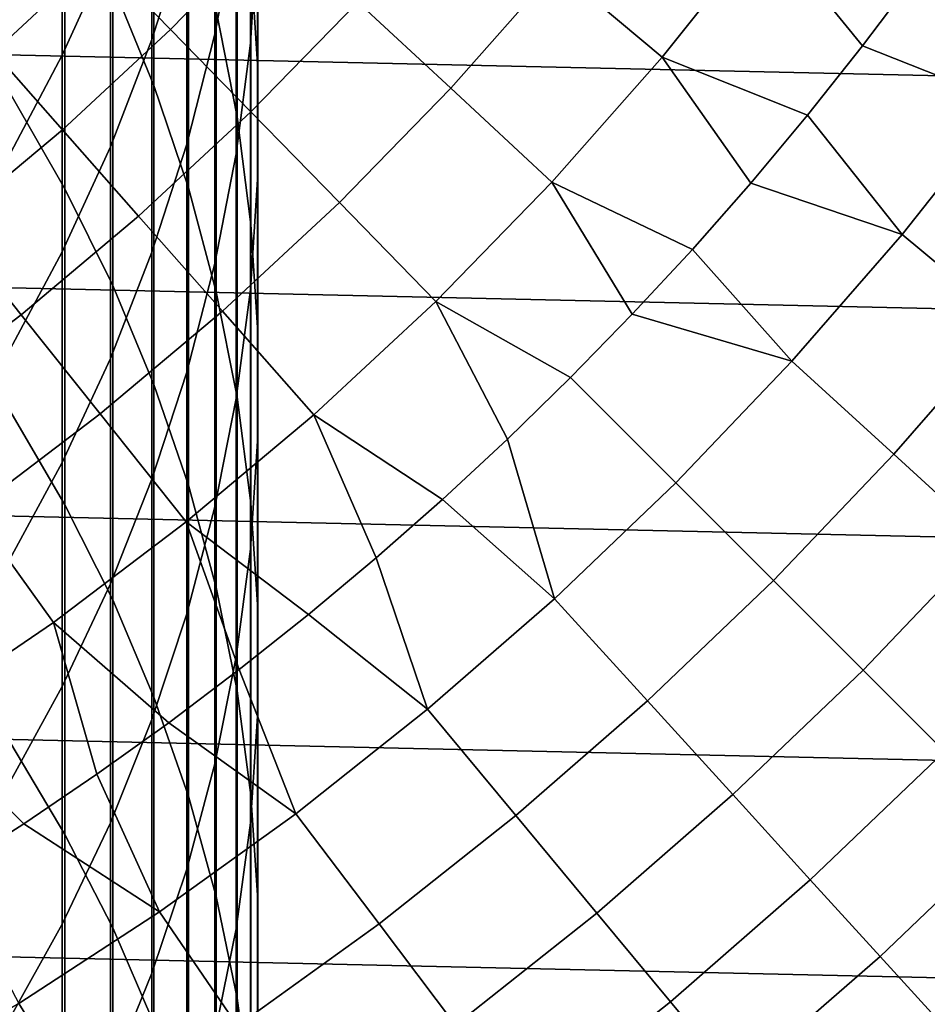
# Model space of a CAD drawing. Header units: metres. Extents: x -28 to 70, y -218 to 28.
# Tile 278 of 463: x 9.34 to 13.76, y -15.07 to -10.28. Entities that reach past the tile are written whole.
import ezdxf

# ---------------------------------------------------------------- set-up
doc = ezdxf.new("R2010")
doc.units = ezdxf.units.M
doc.layers.add('solid_10_261_432_XXX', color=7, linetype='CONTINUOUS')

msp = doc.modelspace()

# ---------------------------------------------------------------- linework, layer by layer
at = {"layer": 'solid_10_261_432_XXX'}
for points in [[(25.28702, -10.80817, -5), (-25.74646, -9.662806, -5), (-26.154049, -8.497979, -5), (25.74646, -9.662806, -5)], [(9.788918, -8.712119, 435.202545), (9.788918, -10.108035, 437.699158), (9.989978, -10.597861, 437.416351), (9.989978, -9.209552, 434.933319)], [(10.495243, -8.712074, 425.84259), (10.495243, -9.850083, 428.342773), (10.460032, -10.392014, 428.087036), (10.460032, -9.260845, 425.601898)], [(10.390635, -8.751007, 422.862152), (10.390635, -9.806877, 425.362366), (10.287278, -10.348384, 425.124847), (10.287278, -9.298854, 422.639618)], [(10.462755, -8.765196, 428.854736), (10.462755, -9.986182, 431.352295), (10.496152, -10.520952, 431.081696), (10.496152, -9.30722, 428.598969)], [(10.150299, -8.865535, 419.921509), (10.150299, -9.840333, 422.419678), (9.980146, -10.373674, 422.203064), (9.980146, -9.404643, 419.719666)], [(10.293597, -8.926112, 431.888763), (10.293597, -10.230639, 434.380737), (10.395164, -10.750954, 434.099182), (10.395164, -9.453989, 431.621643)], [(9.777374, -9.038786, 417.027039), (9.777374, -9.933764, 419.521545), (9.542647, -10.451168, 419.32782), (9.542647, -9.561332, 416.847626)], [(9.291579, -9.1622, 438.245239), (9.291579, -10.641785, 440.728302), (9.555864, -11.100941, 440.446045), (9.555864, -9.62896, 437.975739)], [(9.989978, -9.209552, 434.933319), (9.989978, -10.597861, 437.416351), (10.158388, -11.096838, 437.128265), (10.158388, -9.716277, 434.659119)], [(10.287278, -9.298854, 422.639618), (10.287278, -10.348384, 425.124847), (10.150299, -10.883597, 424.890076), (10.150299, -9.840333, 422.419678)], [(10.460032, -9.260845, 425.601898), (10.460032, -10.392014, 428.087036), (10.390635, -10.931237, 427.83255), (10.390635, -9.806877, 425.362366)], [(10.496152, -9.30722, 428.598969), (10.496152, -10.520952, 431.081696), (10.495243, -11.056551, 430.810638), (10.495243, -9.850083, 428.342773)], [(9.980146, -9.404643, 419.719666), (9.980146, -10.373674, 422.203064), (9.777374, -10.897137, 421.990448), (9.777374, -9.933764, 419.521545)], [(12.466901, -10.460972, 163.368866), (12.972839, -9.826544, 163.368866), (12.436778, -9.420494, 164.740463), (11.951746, -10.028706, 164.740463)], [(10.070473, -10.324746, 167.558289), (10.5726, -9.809939, 167.558289), (10.202531, -9.466565, 169.000046), (9.717978, -9.963351, 169.000046)], [(10.395164, -9.453989, 431.621643), (10.395164, -10.750954, 434.099182), (10.462755, -11.275524, 433.815277), (10.462755, -9.986182, 431.352295)], [(9.542647, -9.561332, 416.847626), (9.542647, -10.451168, 419.32782), (9.276731, -10.955165, 419.13913), (9.276731, -10.070337, 416.672882)], [(9.555864, -9.62896, 437.975739), (9.555864, -11.100941, 440.446045), (9.788918, -11.572213, 440.156372), (9.788918, -10.108035, 437.699158)], [(11.436999, -10.611984, 164.740463), (11.951746, -10.028706, 164.740463), (11.478679, -9.631755, 166.13768), (10.984306, -10.191947, 166.13768)], [(24.776649, -11.93179, -5), (-25.28702, -10.80817, -5), (-25.74646, -9.662806, -5), (25.28702, -10.80817, -5)], [(9.209267, -10.435368, 169.000046), (9.717978, -9.963351, 169.000046), (9.405698, -9.643186, 170.460709), (8.913333, -10.100034, 170.460709)], [(10.158388, -9.716277, 434.659119), (10.158388, -11.096838, 437.128265), (10.293597, -11.603333, 436.835846), (10.293597, -10.230639, 434.380737)], [(14.145348, -10.682071, 160.683807), (14.62359, -10.017392, 160.683807), (13.952978, -9.711559, 162.026337), (13.70248, -10.06191, 162.026337)], [(10.462626, -10.7268, 166.13768), (10.984306, -10.191947, 166.13768), (10.5726, -9.809939, 167.558289), (10.070473, -10.324746, 167.558289)], [(10.390635, -9.806877, 425.362366), (10.390635, -10.931237, 427.83255), (10.287278, -11.465995, 427.5802), (10.287278, -10.348384, 425.124847)], [(13.175266, -10.743014, 162.026337), (13.443188, -10.405802, 162.026337), (12.972839, -9.826544, 163.368866), (12.466901, -10.460972, 163.368866)], [(13.443188, -10.405802, 162.026337), (13.70248, -10.06191, 162.026337), (12.972839, -9.826544, 163.368866)], [(10.150299, -9.840333, 422.419678), (10.150299, -10.883597, 424.890076), (9.980146, -11.410768, 424.658844), (9.980146, -10.373674, 422.203064)], [(10.495243, -9.850083, 428.342773), (10.495243, -11.056551, 430.810638), (10.460032, -11.591228, 430.54007), (10.460032, -10.392014, 428.087036)], [(9.543308, -10.813883, 167.558289), (10.070473, -10.324746, 167.558289), (9.717978, -9.963351, 169.000046), (9.209267, -10.435368, 169.000046)], [(9.777374, -9.933764, 419.521545), (9.777374, -10.897137, 421.990448), (9.542647, -11.409006, 421.782562), (9.542647, -10.451168, 419.32782)], [(10.462755, -9.986182, 431.352295), (10.462755, -11.275524, 433.815277), (10.496152, -11.802633, 433.530029), (10.496152, -10.520952, 431.081696)], [(11.929967, -11.069391, 163.368866), (12.466901, -10.460972, 163.368866), (11.951746, -10.028706, 164.740463), (11.436999, -10.611984, 164.740463)], [(14.145348, -10.682071, 160.683807), (13.70248, -10.06191, 162.026337), (13.443188, -10.405802, 162.026337)], [(9.788918, -10.108035, 437.699158), (9.788918, -11.572213, 440.156372), (9.989978, -12.054061, 439.860168), (9.989978, -10.597861, 437.416351)], [(10.893818, -11.16888, 164.740463), (11.436999, -10.611984, 164.740463), (10.984306, -10.191947, 166.13768), (10.462626, -10.7268, 166.13768)], [(10.293597, -10.230639, 434.380737), (10.293597, -11.603333, 436.835846), (10.395164, -12.115693, 436.540039), (10.395164, -10.750954, 434.099182)], [(9.914932, -11.234984, 166.13768), (10.462626, -10.7268, 166.13768), (10.070473, -10.324746, 167.558289), (9.543308, -10.813883, 167.558289)], [(10.287278, -10.348384, 425.124847), (10.287278, -11.465995, 427.5802), (10.150299, -11.994535, 427.33078), (10.150299, -10.883597, 424.890076)], [(9.980146, -10.373674, 422.203064), (9.980146, -11.410768, 424.658844), (9.777374, -11.928172, 424.431885), (9.777374, -10.897137, 421.990448)], [(10.460032, -10.392014, 428.087036), (10.460032, -11.591228, 430.54007), (10.390635, -12.123236, 430.270844), (10.390635, -10.931237, 427.83255)], [(13.636919, -11.323954, 160.683807), (14.145348, -10.682071, 160.683807), (13.443188, -10.405802, 162.026337), (13.175266, -10.743014, 162.026337)], [(8.992417, -11.276135, 167.558289), (9.543308, -10.813883, 167.558289), (9.209267, -10.435368, 169.000046), (8.677658, -10.881439, 169.000046)], [(9.542647, -10.451168, 419.32782), (9.542647, -11.409006, 421.782562), (9.276731, -11.907613, 421.580048), (9.276731, -10.955165, 419.13913)], [(12.614231, -11.396543, 162.026337), (12.898888, -11.073332, 162.026337), (12.466901, -10.460972, 163.368866), (11.929967, -11.069391, 163.368866)], [(12.898888, -11.073332, 162.026337), (13.175266, -10.743014, 162.026337), (12.466901, -10.460972, 163.368866)], [(10.496152, -10.520952, 431.081696), (10.496152, -11.802633, 433.530029), (10.495243, -12.330561, 433.244324), (10.495243, -11.056551, 430.810638)], [(9.989978, -10.597861, 437.416351), (9.989978, -12.054061, 439.860168), (10.158388, -12.54491, 439.558441), (10.158388, -11.096838, 437.128265)], [(9.291579, -10.641785, 440.728302), (9.291579, -12.189226, 443.169647), (9.555864, -12.640431, 442.874847), (9.555864, -11.100941, 440.446045)], [(11.363374, -11.650291, 163.368866), (11.929967, -11.069391, 163.368866), (11.436999, -10.611984, 164.740463), (10.893818, -11.16888, 164.740463)], [(14.154286, -11.75357, 159.312195), (14.682004, -11.087335, 159.312195), (14.145348, -10.682071, 160.683807), (13.636919, -11.323954, 160.683807)], [(10.323554, -11.698009, 164.740463), (10.893818, -11.16888, 164.740463), (10.462626, -10.7268, 166.13768), (9.914932, -11.234984, 166.13768)], [(13.636919, -11.323954, 160.683807), (13.175266, -10.743014, 162.026337), (12.898888, -11.073332, 162.026337)], [(10.395164, -10.750954, 434.099182), (10.395164, -12.115693, 436.540039), (10.462755, -12.632241, 436.241791), (10.462755, -11.275524, 433.815277)], [(24.216385, -13.031374, -5), (-24.776649, -11.93179, -5), (-25.28702, -10.80817, -5), (24.776649, -11.93179, -5)], [(9.342589, -11.715237, 166.13768), (9.914932, -11.234984, 166.13768), (9.543308, -10.813883, 167.558289), (8.992417, -11.276135, 167.558289)], [(10.150299, -10.883597, 424.890076), (10.150299, -11.994535, 427.33078), (9.980146, -12.515135, 427.085114), (9.980146, -11.410768, 424.658844)], [(9.777374, -10.897137, 421.990448), (9.777374, -11.928172, 424.431885), (9.542647, -12.434119, 424.209961), (9.542647, -11.409006, 421.782562)], [(10.390635, -10.931237, 427.83255), (10.390635, -12.123236, 430.270844), (10.287278, -12.650836, 430.003845), (10.287278, -11.465995, 427.5802)], [(10.495243, -11.056551, 430.810638), (10.495243, -12.330561, 433.244324), (10.460032, -12.857579, 432.959106), (10.460032, -11.591228, 430.54007)], [(12.020815, -12.020815, 162.026337), (12.321477, -11.712438, 162.026337), (11.929967, -11.069391, 163.368866), (11.363374, -11.650291, 163.368866)], [(12.321477, -11.712438, 162.026337), (12.614231, -11.396543, 162.026337), (11.929967, -11.069391, 163.368866)], [(13.099389, -11.941671, 160.683807), (13.636919, -11.323954, 160.683807), (12.898888, -11.073332, 162.026337), (12.614231, -11.396543, 162.026337)], [(9.555864, -11.100941, 440.446045), (9.555864, -12.640431, 442.874847), (9.788918, -13.103542, 442.572296), (9.788918, -11.572213, 440.156372)], [(10.158388, -11.096838, 437.128265), (10.158388, -12.54491, 439.558441), (10.293597, -13.043156, 439.252167), (10.293597, -11.603333, 436.835846)], [(10.768529, -12.202227, 163.368866), (11.363374, -11.650291, 163.368866), (10.893818, -11.16888, 164.740463), (10.323554, -11.698009, 164.740463)], [(9.727623, -12.198053, 164.740463), (10.323554, -11.698009, 164.740463), (9.914932, -11.234984, 166.13768), (9.342589, -11.715237, 166.13768)], [(8.74702, -12.166364, 166.13768), (9.342589, -11.715237, 166.13768), (8.992417, -11.276135, 167.558289), (8.41917, -11.710353, 167.558289)], [(10.462755, -11.275524, 433.815277), (10.462755, -12.632241, 436.241791), (10.496152, -13.151291, 435.942139), (10.496152, -11.802633, 433.530029)], [(13.596363, -12.394723, 159.312195), (14.154286, -11.75357, 159.312195), (13.636919, -11.323954, 160.683807), (13.099389, -11.941671, 160.683807)], [(9.542647, -11.409006, 421.782562), (9.542647, -12.434119, 424.209961), (9.276731, -12.926956, 423.993774), (9.276731, -11.907613, 421.580048)], [(9.980146, -11.410768, 424.658844), (9.980146, -12.515135, 427.085114), (9.777374, -13.026089, 426.843964), (9.777374, -11.928172, 424.431885)], [(13.099389, -11.941671, 160.683807), (12.614231, -11.396543, 162.026337), (12.321477, -11.712438, 162.026337)], [(10.287278, -11.465995, 427.5802), (10.287278, -12.650836, 430.003845), (10.150299, -13.172304, 429.739929), (10.150299, -11.994535, 427.33078)], [(9.788918, -11.572213, 440.156372), (9.788918, -13.103542, 442.572296), (9.989978, -13.577046, 442.262939), (9.989978, -12.054061, 439.860168)], [(10.293597, -11.603333, 436.835846), (10.293597, -13.043156, 439.252167), (10.395164, -13.54717, 438.942352), (10.395164, -12.115693, 436.540039)], [(10.460032, -11.591228, 430.54007), (10.460032, -12.857579, 432.959106), (10.390635, -13.381967, 432.675323), (10.390635, -12.123236, 430.270844)], [(11.396543, -12.614231, 162.026337), (11.712438, -12.321477, 162.026337), (11.363374, -11.650291, 163.368866), (10.768529, -12.202227, 163.368866)], [(11.712438, -12.321477, 162.026337), (12.020815, -12.020815, 162.026337), (11.363374, -11.650291, 163.368866)], [(10.146912, -12.723825, 163.368866), (10.768529, -12.202227, 163.368866), (10.323554, -11.698009, 164.740463), (9.727623, -12.198053, 164.740463)], [(9.107508, -12.667772, 164.740463), (9.727623, -12.198053, 164.740463), (9.342589, -11.715237, 166.13768), (8.74702, -12.166364, 166.13768)], [(12.533904, -12.533904, 160.683807), (13.099389, -11.941671, 160.683807), (12.321477, -11.712438, 162.026337), (12.020815, -12.020815, 162.026337)], [(14.052734, -12.81076, 157.914993), (14.629385, -12.148087, 157.914993), (14.154286, -11.75357, 159.312195), (13.596363, -12.394723, 159.312195)], [(10.496152, -11.802633, 433.530029), (10.496152, -13.151291, 435.942139), (10.495243, -13.671145, 435.641998), (10.495243, -12.330561, 433.244324)], [(23.60734, -14.104733, -5), (-24.216385, -13.031374, -5), (-24.776649, -11.93179, -5), (24.216385, -13.031374, -5)], [(9.777374, -11.928172, 424.431885), (9.777374, -13.026089, 426.843964), (9.542647, -13.525728, 426.608185), (9.542647, -12.434119, 424.209961)], [(13.009424, -13.009424, 159.312195), (13.596363, -12.394723, 159.312195), (13.099389, -11.941671, 160.683807), (12.533904, -12.533904, 160.683807)], [(10.150299, -11.994535, 427.33078), (10.150299, -13.172304, 429.739929), (9.980146, -13.685936, 429.480011), (9.980146, -12.515135, 427.085114)], [(11.941671, -13.099389, 160.683807), (12.533904, -12.533904, 160.683807), (12.020815, -12.020815, 162.026337), (11.712438, -12.321477, 162.026337)], [(9.989978, -12.054061, 439.860168), (9.989978, -13.577046, 442.262939), (10.158388, -14.059395, 441.947784), (10.158388, -12.54491, 439.558441)], [(10.390635, -12.123236, 430.270844), (10.390635, -13.381967, 432.675323), (10.287278, -13.90201, 432.39389), (10.287278, -12.650836, 430.003845)], [(10.395164, -12.115693, 436.540039), (10.395164, -13.54717, 438.942352), (10.462755, -14.055305, 438.630005), (10.462755, -12.632241, 436.241791)], [(9.500068, -13.21379, 163.368866), (10.146912, -12.723825, 163.368866), (9.727623, -12.198053, 164.740463), (9.107508, -12.667772, 164.740463)], [(9.291579, -12.189226, 443.169647), (9.291579, -13.80335, 445.567413), (9.555864, -14.246261, 445.260315), (9.555864, -12.640431, 442.874847)], [(10.743014, -13.175266, 162.026337), (11.073332, -12.898888, 162.026337), (10.768529, -12.202227, 163.368866), (10.146912, -12.723825, 163.368866)], [(11.073332, -12.898888, 162.026337), (11.396543, -12.614231, 162.026337), (10.768529, -12.202227, 163.368866)], [(11.941671, -13.099389, 160.683807), (11.712438, -12.321477, 162.026337), (11.396543, -12.614231, 162.026337)], [(10.495243, -12.330561, 433.244324), (10.495243, -13.671145, 435.641998), (10.460032, -14.190105, 435.342377), (10.460032, -12.857579, 432.959106)], [(13.446095, -13.446095, 157.914993), (14.052734, -12.81076, 157.914993), (13.596363, -12.394723, 159.312195), (13.009424, -13.009424, 159.312195)], [(9.542647, -12.434119, 424.209961), (9.542647, -13.525728, 426.608185), (9.276731, -14.012422, 426.37851), (9.276731, -12.926956, 423.993774)], [(9.980146, -12.515135, 427.085114), (9.980146, -13.685936, 429.480011), (9.777374, -14.190052, 429.224915), (9.777374, -13.026089, 426.843964)], [(10.158388, -12.54491, 439.558441), (10.158388, -14.059395, 441.947784), (10.293597, -14.549012, 441.62793), (10.293597, -13.043156, 439.252167)], [(12.394723, -13.596363, 159.312195), (13.009424, -13.009424, 159.312195), (12.533904, -12.533904, 160.683807), (11.941671, -13.099389, 160.683807)], [(9.555864, -12.640431, 442.874847), (9.555864, -14.246261, 445.260315), (9.788918, -14.700859, 444.945099), (9.788918, -13.103542, 442.572296)], [(10.287278, -12.650836, 430.003845), (10.287278, -13.90201, 432.39389), (10.150299, -14.416008, 432.115753), (10.150299, -13.172304, 429.739929)], [(10.462755, -12.632241, 436.241791), (10.462755, -14.055305, 438.630005), (10.496152, -14.5659, 438.316132), (10.496152, -13.151291, 435.942139)], [(11.323954, -13.636919, 160.683807), (11.941671, -13.099389, 160.683807), (11.396543, -12.614231, 162.026337), (11.073332, -12.898888, 162.026337)], [(8.829606, -13.670903, 163.368866), (9.500068, -13.21379, 163.368866), (9.107508, -12.667772, 164.740463), (8.46475, -13.105997, 164.740463)], [(10.06191, -13.70248, 162.026337), (10.405802, -13.443188, 162.026337), (10.146912, -12.723825, 163.368866), (9.500068, -13.21379, 163.368866)], [(10.405802, -13.443188, 162.026337), (10.743014, -13.175266, 162.026337), (10.146912, -12.723825, 163.368866)], [(13.843228, -13.843228, 156.494385), (14.467786, -13.18913, 156.494385), (14.052734, -12.81076, 157.914993), (13.446095, -13.446095, 157.914993)], [(10.460032, -12.857579, 432.959106), (10.460032, -14.190105, 435.342377), (10.390635, -14.706474, 435.04425), (10.390635, -13.381967, 432.675323)], [(11.323954, -13.636919, 160.683807), (11.073332, -12.898888, 162.026337), (10.743014, -13.175266, 162.026337)], [(22.95075, -15.149687, -5), (-23.60734, -14.104733, -5), (-24.216385, -13.031374, -5), (23.60734, -14.104733, -5)], [(9.777374, -13.026089, 426.843964), (9.777374, -14.190052, 429.224915), (9.542647, -14.683005, 428.975433), (9.542647, -13.525728, 426.608185)], [(10.293597, -13.043156, 439.252167), (10.293597, -14.549012, 441.62793), (10.395164, -15.044298, 441.304321), (10.395164, -13.54717, 438.942352)], [(12.81076, -14.052734, 157.914993), (13.446095, -13.446095, 157.914993), (13.009424, -13.009424, 159.312195), (12.394723, -13.596363, 159.312195)], [(9.788918, -13.103542, 442.572296), (9.788918, -14.700859, 444.945099), (9.989978, -15.165659, 444.622833), (9.989978, -13.577046, 442.262939)], [(11.75357, -14.154286, 159.312195), (12.394723, -13.596363, 159.312195), (11.941671, -13.099389, 160.683807), (11.323954, -13.636919, 160.683807)], [(10.150299, -13.172304, 429.739929), (10.150299, -14.416008, 432.115753), (9.980146, -14.922282, 431.841766), (9.980146, -13.685936, 429.480011)], [(10.682071, -14.145348, 160.683807), (11.323954, -13.636919, 160.683807), (10.743014, -13.175266, 162.026337), (10.405802, -13.443188, 162.026337)], [(10.496152, -13.151291, 435.942139), (10.496152, -14.5659, 438.316132), (10.495243, -15.077287, 438.001801), (10.495243, -13.671145, 435.641998)], [(9.354976, -14.194521, 162.026337), (9.711559, -13.952978, 162.026337), (9.500068, -13.21379, 163.368866), (8.829606, -13.670903, 163.368866)], [(9.711559, -13.952978, 162.026337), (10.06191, -13.70248, 162.026337), (9.500068, -13.21379, 163.368866)], [(10.390635, -13.381967, 432.675323), (10.390635, -14.706474, 435.04425), (10.287278, -15.218565, 434.748596), (10.287278, -13.90201, 432.39389)], [(10.682071, -14.145348, 160.683807), (10.405802, -13.443188, 162.026337), (10.06191, -13.70248, 162.026337)], [(13.18913, -14.467786, 156.494385), (13.843228, -13.843228, 156.494385), (13.446095, -13.446095, 157.914993), (12.81076, -14.052734, 157.914993)], [(9.542647, -13.525728, 426.608185), (9.542647, -14.683005, 428.975433), (9.276731, -15.163184, 428.732452), (9.276731, -14.012422, 426.37851)], [(10.395164, -13.54717, 438.942352), (10.395164, -15.044298, 441.304321), (10.462755, -15.543633, 440.978088), (10.462755, -14.055305, 438.630005)], [(9.989978, -13.577046, 442.262939), (9.989978, -15.165659, 444.622833), (10.158388, -15.639142, 444.294525), (10.158388, -14.059395, 441.947784)], [(12.148087, -14.629385, 157.914993), (12.81076, -14.052734, 157.914993), (12.394723, -13.596363, 159.312195), (11.75357, -14.154286, 159.312195)], [(11.087335, -14.682004, 159.312195), (11.75357, -14.154286, 159.312195), (11.323954, -13.636919, 160.683807), (10.682071, -14.145348, 160.683807)], [(8.992388, -14.426952, 162.026337), (9.354976, -14.194521, 162.026337), (8.829606, -13.670903, 163.368866)], [(10.017392, -14.62359, 160.683807), (10.682071, -14.145348, 160.683807), (10.06191, -13.70248, 162.026337), (9.711559, -13.952978, 162.026337)], [(9.980146, -13.685936, 429.480011), (9.980146, -14.922282, 431.841766), (9.777374, -15.419178, 431.572845), (9.777374, -14.190052, 429.224915)], [(10.495243, -13.671145, 435.641998), (10.495243, -15.077287, 438.001801), (10.460032, -15.587793, 437.687988), (10.460032, -14.190105, 435.342377)], [(9.291579, -13.80335, 445.567413), (9.291579, -15.48293, 447.91983), (9.555864, -15.917212, 447.600616), (9.555864, -14.246261, 445.260315)], [(13.529234, -14.840863, 155.052612), (14.200201, -14.200201, 155.052612), (13.843228, -13.843228, 156.494385), (13.18913, -14.467786, 156.494385)], [(10.287278, -13.90201, 432.39389), (10.287278, -15.218565, 434.748596), (10.150299, -15.724704, 434.45636), (10.150299, -14.416008, 432.115753)], [(10.017392, -14.62359, 160.683807), (9.711559, -13.952978, 162.026337), (9.354976, -14.194521, 162.026337)], [(12.506884, -15.061468, 156.494385), (13.18913, -14.467786, 156.494385), (12.81076, -14.052734, 157.914993), (12.148087, -14.629385, 157.914993)], [(10.158388, -14.059395, 441.947784), (10.158388, -15.639142, 444.294525), (10.293597, -16.119759, 443.961273), (10.293597, -14.549012, 441.62793)], [(10.462755, -14.055305, 438.630005), (10.462755, -15.543633, 440.978088), (10.496152, -16.045387, 440.650299), (10.496152, -14.5659, 438.316132)], [(22.247959, -16.164106, -5), (-22.95075, -15.149687, -5), (-23.60734, -14.104733, -5), (22.95075, -15.149687, -5)], [(10.397438, -15.17839, 159.312195), (11.087335, -14.682004, 159.312195), (10.682071, -14.145348, 160.683807), (10.017392, -14.62359, 160.683807)], [(9.331335, -15.070623, 160.683807), (10.017392, -14.62359, 160.683807), (9.354976, -14.194521, 162.026337), (8.992388, -14.426952, 162.026337)], [(9.777374, -14.190052, 429.224915), (9.777374, -15.419178, 431.572845), (9.542647, -15.90507, 431.309906), (9.542647, -14.683005, 428.975433)], [(10.460032, -14.190105, 435.342377), (10.460032, -15.587793, 437.687988), (10.390635, -16.095753, 437.375763), (10.390635, -14.706474, 435.04425)], [(11.459489, -15.174816, 157.914993), (12.148087, -14.629385, 157.914993), (11.75357, -14.154286, 159.312195), (11.087335, -14.682004, 159.312195)], [(13.83054, -15.171379, 153.591949), (14.516449, -14.516449, 153.591949), (14.200201, -14.200201, 155.052612), (13.529234, -14.840863, 155.052612)], [(9.555864, -14.246261, 445.260315), (9.555864, -15.917212, 447.600616), (9.788918, -16.362951, 447.27301), (9.788918, -14.700859, 444.945099)], [(10.150299, -14.416008, 432.115753), (10.150299, -15.724704, 434.45636), (9.980146, -16.223236, 434.168549), (9.980146, -14.922282, 431.841766)], [(12.829396, -15.449855, 155.052612), (13.529234, -14.840863, 155.052612), (13.18913, -14.467786, 156.494385), (12.506884, -15.061468, 156.494385)], [(10.293597, -14.549012, 441.62793), (10.293597, -16.119759, 443.961273), (10.395164, -16.60594, 443.624146), (10.395164, -15.044298, 441.304321)], [(10.496152, -14.5659, 438.316132), (10.496152, -16.045387, 440.650299), (10.495243, -16.547918, 440.32196), (10.495243, -15.077287, 438.001801)], [(9.685353, -15.642384, 159.312195), (10.397438, -15.17839, 159.312195), (10.017392, -14.62359, 160.683807), (9.331335, -15.070623, 160.683807)], [(11.797948, -15.623008, 156.494385), (12.506884, -15.061468, 156.494385), (12.148087, -14.629385, 157.914993), (11.459489, -15.174816, 157.914993)], [(9.542647, -14.683005, 428.975433), (9.542647, -15.90507, 431.309906), (9.276731, -16.378372, 431.053772), (9.276731, -15.163184, 428.732452)], [(9.788918, -14.700859, 444.945099), (9.788918, -16.362951, 447.27301), (9.989978, -16.818695, 446.938049), (9.989978, -15.165659, 444.622833)], [(10.390635, -14.706474, 435.04425), (10.390635, -16.095753, 437.375763), (10.287278, -16.599503, 437.066101), (10.287278, -15.218565, 434.748596)], [(10.746436, -15.687863, 157.914993), (11.459489, -15.174816, 157.914993), (11.087335, -14.682004, 159.312195), (10.397438, -15.17839, 159.312195)], [(13.115115, -15.793933, 153.591949), (13.83054, -15.171379, 153.591949), (13.529234, -14.840863, 155.052612), (12.829396, -15.449855, 155.052612)], [(9.980146, -14.922282, 431.841766), (9.980146, -16.223236, 434.168549), (9.777374, -16.712534, 433.886047), (9.777374, -15.419178, 431.572845)], [(10.395164, -15.044298, 441.304321), (10.395164, -16.60594, 443.624146), (10.462755, -17.096098, 443.284302), (10.462755, -15.543633, 440.978088)], [(8.9526, -16.072996, 159.312195), (9.685353, -15.642384, 159.312195), (9.331335, -15.070623, 160.683807), (8.625364, -15.485496, 160.683807)], [(12.102179, -16.025875, 155.052612), (12.829396, -15.449855, 155.052612), (12.506884, -15.061468, 156.494385), (11.797948, -15.623008, 156.494385)]]:
    msp.add_3dface(points, dxfattribs=at)

doc.saveas('drawing.dxf')
